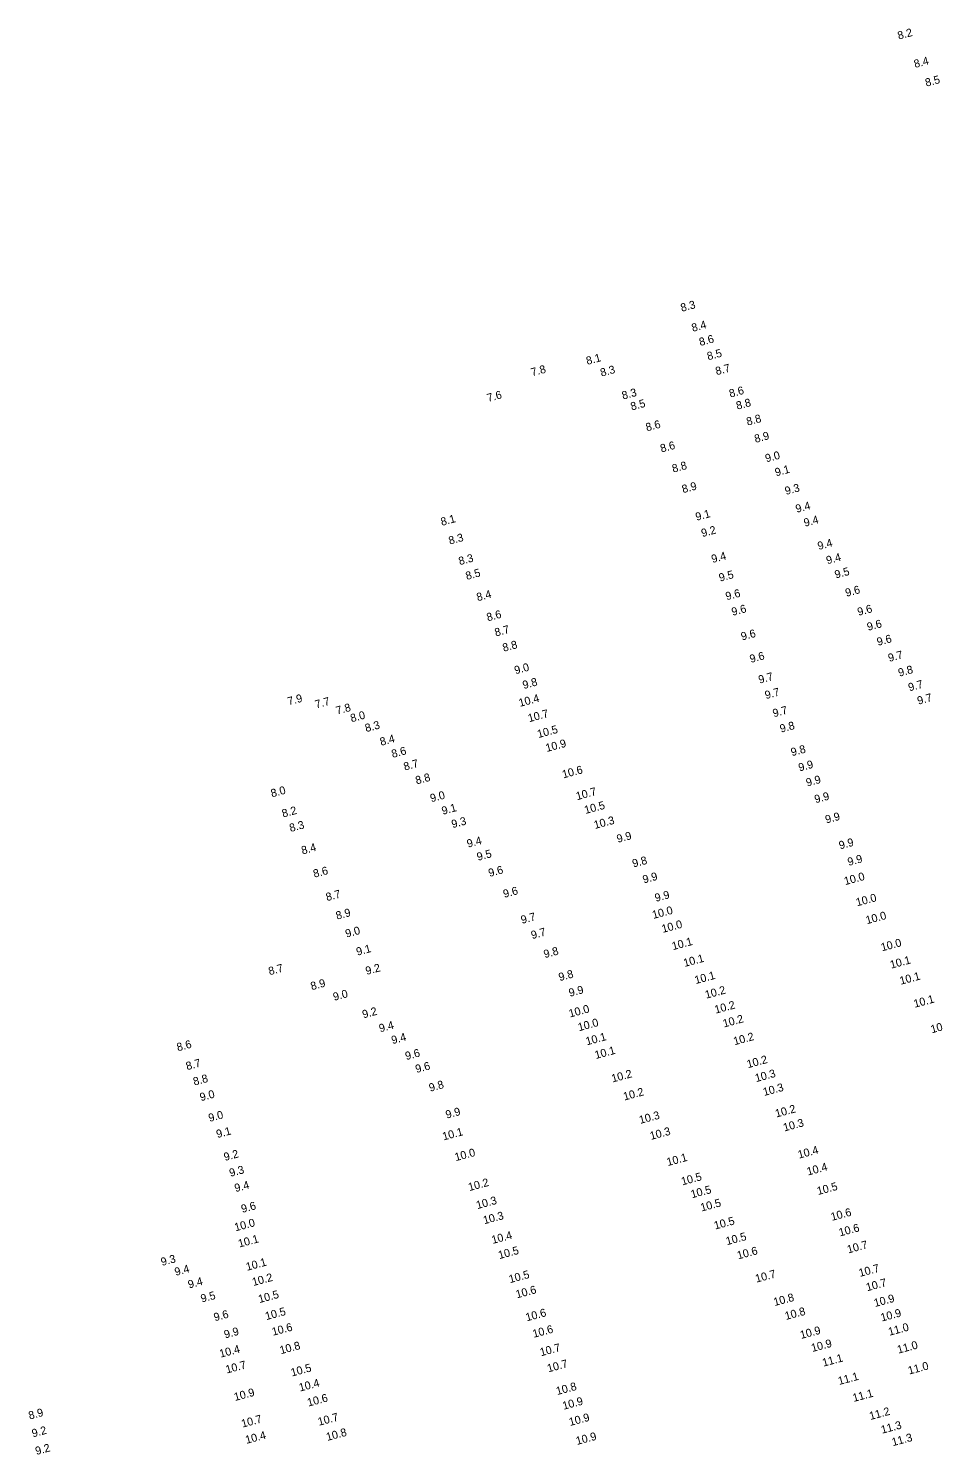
# Model space of a CAD drawing. Extents: x 1023796 to 1112670, y 656573 to 837340.
# Drawn here: x 1106037.6 to 1106320.5, y 697821.1 to 698265.3 of the extents above; entities that cross this region are included whole.
import ezdxf

# ---------------------------------------------------------------- set-up
doc = ezdxf.new("R2010")
doc.units = 0
doc.layers.add('V-TOPO-SOUN', color=7, linetype='Continuous')

msp = doc.modelspace()

# ---------------------------------------------------------------- texts
at = {"layer": 'V-TOPO-SOUN'}
for s, p in [('8.2', (1106309.31, 698261.78)), ('8.4', (1106314.4, 698252.93)), ('8.5', (1106317.92, 698247.08)), ('8.3', (1106241.57, 698176.78)), ('8.4', (1106245, 698170.52)), ('8.6', (1106247.35, 698166.08)), ('8.5', (1106249.83, 698161.64)), ('7.8', (1106194.87, 698156.62)), ('8.1', (1106212.08, 698160.2)), ('8.7', (1106252.45, 698156.98)), ('8.3', (1106216.5, 698156.52)), ('7.6', (1106181.13, 698148.62)), ('8.3', (1106223.23, 698149.36)), ('8.6', (1106256.72, 698149.99)), ('8.5', (1106225.95, 698145.95)), ('8.8', (1106258.91, 698146.2)), ('8.6', (1106230.68, 698139.43)), ('8.8', (1106262.12, 698141.23)), ('8.9', (1106264.6, 698135.85)), ('8.6', (1106235.23, 698132.84)), ('8.8', (1106238.91, 698126.55)), ('9.0', (1106267.97, 698129.75)), ('9.1', (1106271.02, 698125.38)), ('8.9', (1106241.99, 698120.14)), ('9.3', (1106274.12, 698119.57)), ('9.4', (1106277.47, 698113.99)), ('8.1', (1106166.68, 698109.93)), ('9.1', (1106246.22, 698111.5)), ('9.4', (1106280.02, 698109.64)), ('8.3', (1106169.15, 698104.06)), ('9.2', (1106248.01, 698106.41)), ('9.4', (1106284.34, 698102.39)), ('8.3', (1106172.26, 698097.65)), ('9.4', (1106251.18, 698098.32)), ('9.4', (1106287.02, 698097.91)), ('8.5', (1106174.46, 698093.03)), ('9.5', (1106253.52, 698092.49)), ('9.5', (1106289.66, 698093.47)), ('8.4', (1106177.87, 698086.38)), ('9.6', (1106255.6, 698086.67)), ('9.6', (1106292.98, 698087.76)), ('9.6', (1106257.47, 698081.83)), ('9.6', (1106296.76, 698081.81)), ('8.6', (1106181.01, 698080.09)), ('9.6', (1106299.76, 698077.13)), ('8.7', (1106183.52, 698075.36)), ('9.6', (1106260.41, 698074.11)), ('9.6', (1106302.85, 698072.45)), ('8.8', (1106185.99, 698070.6)), ('9.0', (1106189.67, 698063.57)), ('9.6', (1106263.14, 698067.11)), ('9.7', (1106306.34, 698067.42)), ('9.8', (1106192.24, 698058.95)), ('9.7', (1106265.86, 698060.64)), ('9.8', (1106309.49, 698062.82)), ('9.7', (1106267.87, 698055.81)), ('9.7', (1106312.63, 698058.23)), ('7.9', (1106118.87, 698053.86)), ('7.7', (1106127.45, 698052.9)), ('7.8', (1106133.98, 698050.97)), ('10.4 ', (1106191.04, 698053.39)), ('9.7', (1106270.32, 698050.14)), ('9.7', (1106315.45, 698054.07)), ('8.0', (1106138.48, 698048.59)), ('10.7 ', (1106193.92, 698048.59)), ('8.3', (1106143.05, 698045.5)), ('8.4', (1106147.72, 698041.23)), ('10.5 ', (1106196.82, 698043.65)), ('9.8', (1106272.55, 698045.33)), ('8.6', (1106151.31, 698037.45)), ('10.9 ', (1106199.43, 698039.3)), ('9.8', (1106275.99, 698037.99)), ('8.7', (1106155.11, 698033.48)), ('9.9', (1106278.35, 698033.22)), ('8.8', (1106158.8, 698029.17)), ('10.6 ', (1106204.6, 698031.05)), ('9.9', (1106280.72, 698028.49)), ('8.0', (1106113.64, 698025.13)), ('9.0', (1106163.38, 698023.6)), ('10.7 ', (1106208.9, 698024.24)), ('9.9', (1106283.35, 698023.29)), ('9.1', (1106166.99, 698019.68)), ('10.5 ', (1106211.52, 698019.94)), ('8.2', (1106117.11, 698018.83)), ('9.3', (1106170.04, 698015.51)), ('10.3 ', (1106214.49, 698015.26)), ('9.9', (1106286.71, 698016.97)), ('8.3', (1106119.45, 698014.32)), ('9.9', (1106221.63, 698010.93)), ('8.4', (1106123.18, 698007.29)), ('9.4', (1106174.85, 698009.41)), ('9.9', (1106290.99, 698008.88)), ('9.5', (1106177.96, 698005.31)), ('9.8', (1106226.49, 698003.23)), ('9.9', (1106293.7, 698003.72)), ('8.6', (1106126.88, 698000.03)), ('9.6', (1106181.56, 698000.27)), ('9.9', (1106229.73, 697998.24)), ('10.0 ', (1106292.6, 697997.72)), ('8.7', (1106130.83, 697992.72)), ('9.6', (1106186.17, 697993.73)), ('9.9', (1106233.5, 697992.49)), ('10.0 ', (1106296.31, 697991.09)), ('8.9', (1106133.95, 697986.92)), ('9.7', (1106191.71, 697985.62)), ('10.0 ', (1106232.71, 697987.16)), ('10.0 ', (1106299.36, 697985.51)), ('9.0', (1106136.9, 697981.33)), ('9.7', (1106194.88, 697980.86)), ('10.0 ', (1106235.66, 697982.8)), ('9.1', (1106140.31, 697975.68)), ('9.8', (1106198.82, 697974.92)), ('10.1 ', (1106238.85, 697977.41)), ('10.0 ', (1106304.1, 697977.04)), ('10.1 ', (1106242.45, 697972.16)), ('10.1 ', (1106306.95, 697971.62)), ('8.7', (1106112.9, 697969.58)), ('9.2', (1106143.21, 697969.67)), ('9.8', (1106203.48, 697967.74)), ('10.1 ', (1106245.94, 697966.82)), ('10.1 ', (1106309.95, 697966.6)), ('8.9', (1106126.06, 697964.9)), ('9.0', (1106133.07, 697961.59)), ('9.9', (1106206.66, 697962.84)), ('10.2 ', (1106249.19, 697962.24)), ('10.0 ', (1106206.67, 697956.37)), ('10.2 ', (1106252.17, 697957.58)), ('10.1 ', (1106314.32, 697959.42)), ('9.2', (1106142.2, 697956.1)), ('10.0 ', (1106209.51, 697952.09)), ('10.2 ', (1106254.77, 697953.26)), ('9.4', (1106147.42, 697951.75)), ('9.4', (1106151.28, 697948.05)), ('10.1 ', (1106211.95, 697947.68)), ('10.2 ', (1106258.05, 697947.71)), ('10.2 ', (1106319.64, 697951.45)), ('8.6', (1106084.27, 697945.82)), ('10.1 ', (1106214.76, 697943.41)), ('8.7', (1106087.15, 697939.93)), ('9.6', (1106155.58, 697943.08)), ('9.6', (1106158.77, 697939.04)), ('10.2 ', (1106262.24, 697940.55)), ('8.8', (1106089.4, 697935.12)), ('10.2 ', (1106219.98, 697936.08)), ('10.3 ', (1106264.8, 697936.2)), ('9.0', (1106091.48, 697930.23)), ('9.8', (1106163.02, 697933.2)), ('10.2 ', (1106223.67, 697930.44)), ('10.3 ', (1106267.29, 697931.86)), ('10.2 ', (1106271.1, 697925.14)), ('9.0', (1106094.17, 697923.76)), ('9.9', (1106168.21, 697924.78)), ('10.3 ', (1106228.61, 697923.14)), ('10.3 ', (1106273.6, 697920.78)), ('9.1', (1106096.61, 697918.72)), ('10.1 ', (1106167.21, 697917.97)), ('10.3 ', (1106231.98, 697918.14)), ('10.4 ', (1106278.17, 697912.29)), ('9.2', (1106098.96, 697911.56)), ('10.0 ', (1106171.04, 697911.51)), ('10.1 ', (1106237.22, 697909.98)), ('9.3', (1106100.68, 697906.6)), ('10.5 ', (1106241.76, 697903.95)), ('10.4 ', (1106280.98, 697907.03)), ('9.4', (1106102.3, 697901.85)), ('10.2 ', (1106175.27, 697902.16)), ('10.5 ', (1106244.74, 697899.91)), ('10.5 ', (1106284.14, 697900.93)), ('9.6', (1106104.38, 697895.35)), ('10.3 ', (1106177.76, 697896.53)), ('10.5 ', (1106247.77, 697895.78)), ('10.0 ', (1106102.27, 697889.59)), ('10.3 ', (1106179.92, 697891.79)), ('10.5 ', (1106252, 697890.14)), ('10.6 ', (1106288.46, 697892.86)), ('10.4 ', (1106182.56, 697885.66)), ('10.5 ', (1106255.7, 697885.27)), ('10.6 ', (1106290.97, 697888)), ('10.1 ', (1106103.44, 697884.53)), ('10.5 ', (1106184.64, 697880.92)), ('10.6 ', (1106259.19, 697880.83)), ('10.7 ', (1106293.55, 697882.69)), ('9.3', (1106079.32, 697878.78)), ('10.1 ', (1106105.87, 697877.27)), ('9.4', (1106083.61, 697875.68)), ('10.2 ', (1106107.81, 697872.51)), ('10.5 ', (1106187.96, 697873.41)), ('10.7 ', (1106264.89, 697873.57)), ('10.7 ', (1106297.2, 697875.36)), ('9.4', (1106087.78, 697871.74)), ('10.6 ', (1106190.11, 697868.66)), ('10.7 ', (1106299.46, 697870.87)), ('9.5', (1106091.75, 697867.34)), ('10.5 ', (1106109.74, 697867.18)), ('10.8 ', (1106270.57, 697866.26)), ('10.9 ', (1106301.91, 697865.96)), ('9.6', (1106095.82, 697861.5)), ('10.5 ', (1106111.89, 697861.86)), ('10.6 ', (1106193.19, 697861.48)), ('10.8 ', (1106274.11, 697861.91)), ('10.9 ', (1106304.02, 697861.41)), ('9.9', (1106099.04, 697856.14)), ('10.6 ', (1106113.98, 697856.98)), ('10.6 ', (1106195.37, 697856.34)), ('10.9 ', (1106278.86, 697855.98)), ('11.0 ', (1106306.4, 697856.98)), ('10.4 ', (1106097.59, 697850.12)), ('10.8 ', (1106116.42, 697851.21)), ('10.7 ', (1106197.65, 697850.57)), ('10.9 ', (1106282.35, 697851.91)), ('11.0 ', (1106309.19, 697851.39)), ('10.7 ', (1106099.54, 697845.18)), ('10.7 ', (1106199.92, 697845.55)), ('11.1 ', (1106285.81, 697847.33)), ('10.5 ', (1106119.89, 697844.25)), ('11.1 ', (1106290.71, 697841.6)), ('11.0 ', (1106312.56, 697844.86)), ('10.9 ', (1106102.14, 697836.61)), ('10.4 ', (1106122.42, 697839.55)), ('10.8 ', (1106202.68, 697838.46)), ('10.6 ', (1106125.02, 697834.86)), ('10.9 ', (1106204.69, 697833.86)), ('11.1 ', (1106295.27, 697836.32)), ('8.9', (1106038, 697830.8)), ('10.7 ', (1106104.44, 697828.28)), ('10.7 ', (1106128.33, 697828.87)), ('10.9 ', (1106206.72, 697828.8)), ('11.2 ', (1106300.48, 697830.67)), ('9.2', (1106039.03, 697825.24)), ('10.4 ', (1106105.7, 697823.22)), ('10.8 ', (1106130.92, 697824.13)), ('11.3 ', (1106304.12, 697826.38)), ('9.2', (1106040.12, 697819.74)), ('10.9 ', (1106208.89, 697822.88)), ('11.3 ', (1106307.49, 697822.5))]:
    msp.add_text(s, height=2.5, rotation=15, dxfattribs=at).set_placement(p)

doc.saveas('drawing.dxf')
